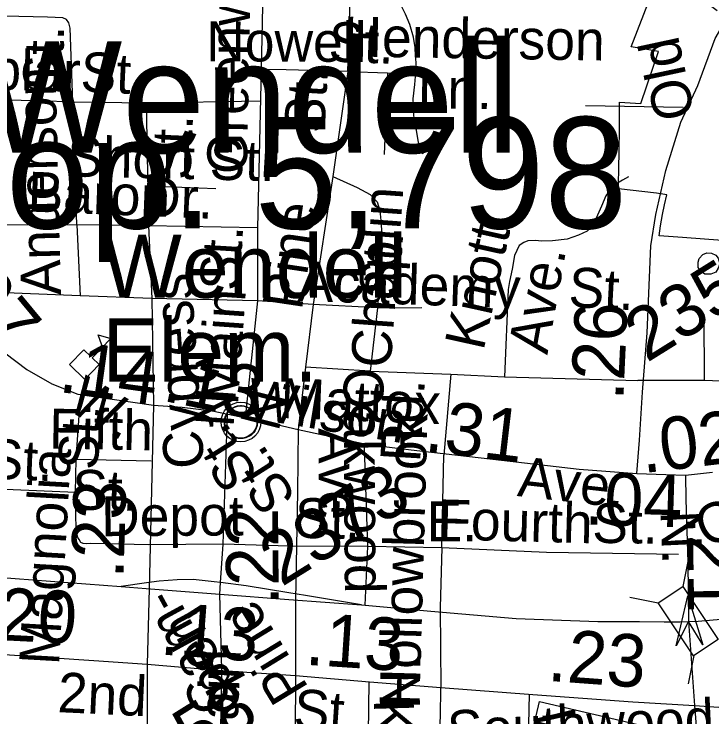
# Model space of a CAD drawing. Extents: x 2001466 to 31450019, y -30647475 to 847247.
# Drawn here: x 2185905 to 2189226, y 739564 to 742909 of the extents above; entities that cross this region are included whole.
import ezdxf

# ---------------------------------------------------------------- set-up
doc = ezdxf.new("R2010")
doc.units = 0
for name, color, linetype in [('Exist Boundary Political City Limit New', 7, 'Continuous'), ('Exist Civil Demographics City Label', 7, 'Continuous'), ('Exist Civil Demographics Community CELL', 7, 'Continuous'), ('Exist Cultural Educational Facility Elementary CELL', 7, 'Continuous'), ('Exist Cultural Educational Facility Elementary Label', 7, 'Continuous'), ('Exist Hydrographic Misc Water Feature', 7, 'Continuous'), ('Exist Railroad Mainline', 7, 'Continuous'), ('Exist Railroad Siding', 7, 'Continuous'), ('Exist Road Non-System Type 51', 7, 'Continuous'), ('Exist Road Non-System Type 51 Label', 7, 'Continuous'), ('Exist Road Primary NC Attributed', 7, 'Continuous'), ('Exist Road Primary NC Label', 7, 'Continuous'), ('Exist Road Primary NC Service Mileage Hundredths English Label', 7, 'Continuous'), ('Exist Road Primary NC Shield CELL', 7, 'Continuous'), ('Exist Road Primary NC Structure Standard Bridge CELL', 7, 'Continuous'), ('Exist Road Primary US Attributed', 7, 'Continuous'), ('Exist Road Primary US Label', 7, 'Continuous'), ('Exist Road Primary US Mileage Hundredths English Label', 7, 'Continuous'), ('Exist Road Secondary Mileage Hundredths English Label', 7, 'Continuous'), ('Exist Road Secondary Structure Standard Bridge Attributed CELL', 7, 'Continuous'), ('Exist Road Secondary Type 51 Attributed', 7, 'Continuous'), ('Exist Road Secondary Type 51 Label', 7, 'Continuous'), ('Exist Road Secondary Type 51 Number Label', 7, 'Continuous'), ('Map Preparation Boundary City Limit Buffer Line', 7, 'Continuous')]:
    doc.layers.add(name, color=color, linetype=linetype)

msp = doc.modelspace()

# ---------------------------------------------------------------- linework, layer by layer
at = {"layer": 'Exist Boundary Political City Limit New'}
msp.add_lwpolyline([(2189275.2, 741831.9), (2189086.2, 741845.9), (2188974.2, 741853.8), (2188981.2, 741900.9), (2188991, 741954.6), (2189000.8, 742001.2), (2189012.2, 742048.3), (2188962.5, 742056.3), (2188782.2, 742077.3), (2188782.2, 742097.2), (2188783.2, 742178.2), (2188784, 742250.5), (2188784, 742259.2), (2188785.8, 742361.6), (2188787, 742490.1), (2188888, 742483.8), (2188972, 742730.5), (2188842.5, 742754.1), (2188932.8, 742988.3), (2189190.8, 742973.6), (2189197.8, 742965.2), (2189250.5, 742925.6)], dxfattribs=at)
at = {"layer": 'Exist Civil Demographics Community CELL'}
msp.add_lwpolyline([(2186907.3, 740980), (2186908.3, 740985.6), (2186910.1, 740992.2), (2186913, 740999.4), (2186915.9, 741005.1), (2186919.3, 741010.8), (2186923, 741016), (2186927, 741020.3), (2186931.6, 741024.9), (2186937.1, 741029.5), (2186942.6, 741033.2), (2186947.4, 741036), (2186952.5, 741038.5), (2186958, 741040.8), (2186963.6, 741042.6), (2186967.9, 741043.8), (2186972.8, 741044.5), (2186976.9, 741045.2), (2186983.3, 741045.5), (2186987.7, 741045.4), (2186993.4, 741045.1), (2186998.3, 741044.4), (2187003.2, 741043.4), (2187008.2, 741042), (2187013.3, 741040.1), (2187020, 741037.1), (2187026.3, 741033.6), (2187031.3, 741030.1), (2187036.5, 741026.1), (2187039.8, 741022.9), (2187043.9, 741018.6), (2187047.8, 741013.9), (2187050.9, 741009.3), (2187054, 741004.3), (2187056.4, 740999.1), (2187058.5, 740994.1), (2187060, 740989.1), (2187061.3, 740984.5), (2187062.4, 740978.4), (2187063, 740973.7), (2187063.3, 740967.7), (2187063.1, 740962), (2187062.5, 740956.3), (2187061.6, 740950.8), (2187060, 740944.6), (2187058.1, 740938.8), (2187055.8, 740933.7), (2187052.6, 740927.7), (2187049.3, 740922.4), (2187045.9, 740917.7), (2187041.7, 740913), (2187036.4, 740908), (2187031.4, 740903.9), (2187026.4, 740900.4), (2187022, 740897.9), (2187015.2, 740894.7), (2187008.1, 740892), (2187002.1, 740890.5), (2186995.5, 740889.2), (2186991.1, 740888.7), (2186986.6, 740888.5), (2186981, 740888.5), (2186976.7, 740888.9), (2186971.1, 740889.6), (2186965.2, 740890.9), (2186960.6, 740892.2), (2186955.4, 740894.1), (2186950.8, 740896.1), (2186946.9, 740898.3), (2186940.1, 740902.4), (2186934.5, 740906.7), (2186929.6, 740911.2), (2186925.2, 740916), (2186922, 740920), (2186919, 740924.2), (2186914.9, 740931.3), (2186913.2, 740934.8), (2186911.5, 740938.8), (2186908.9, 740947), (2186907.3, 740954.1), (2186906.7, 740959.2), (2186906.3, 740965.6), (2186906.3, 740970.2), (2186906.8, 740976.7)], close=True, dxfattribs=at)
for centre, radius in [((2186985, 740967.6), 94.3), ((2186984.7, 740967.9), 76.7)]:
    msp.add_circle(centre, radius, dxfattribs=at)
at = {"layer": 'Exist Cultural Educational Facility Elementary CELL'}
msp.add_lwpolyline([(2186169.3, 741240.8), (2186237.3, 741311.2), (2186270.4, 741279.2), (2186322.6, 741333.2), (2186305.6, 741383.3), (2186366.6, 741365), (2186277.3, 741272.5), (2186310.5, 741240.6), (2186242.4, 741170.1)], close=True, dxfattribs=at)
at = {"layer": 'Exist Hydrographic Misc Water Feature'}
for points in [[(2187852.6, 742243), (2187836.8, 742271), (2187828.4, 742307.2), (2187820.2, 742357.1), (2187810, 742394.7), (2187807.7, 742448.6), (2187805, 742506.6), (2187812.6, 742574.8), (2187816.5, 742630.6), (2187818, 742678.7), (2187815.7, 742710.6), (2187813.5, 742750.7), (2187805.3, 742798.6), (2187788.8, 742860.3), (2187768.3, 742908.5), (2187748, 742950)], [(2189201.9, 741772.7), (2189223.6, 741771), (2189244.1, 741761), (2189255.8, 741747.1), (2189264.2, 741721.1), (2189256.2, 741699.1), (2189244.3, 741681.1), (2189220.1, 741670.9), (2189192.4, 741670.6), (2189174.4, 741684.7), (2189160, 741702.3), (2189160, 741728.3), (2189166, 741746.4), (2189182.2, 741764.7), (2189201.9, 741772.7)]]:
    msp.add_lwpolyline(points, dxfattribs=at)
at = {"layer": 'Exist Railroad Mainline'}
for p, q in [((2185559.6, 740249.7), (2186415.3, 740184.3)), ((2186415.3, 740184.3), (2186533.9, 740175.2)), ((2187212.4, 740123.3), (2187559.3, 740096.8))]:
    msp.add_line(p, q, dxfattribs=at)
for points in [[(2189115.1, 740017.9), (2189161.3, 740019.3), (2189268.3, 740028.9), (2189318.2, 740031.8), (2189477.9, 740047.9), (2189668.5, 740067), (2190107.3, 740122.5), (2190430.8, 740168.6), (2191027.8, 740253.6), (2191280.3, 740289.5)], [(2186533.9, 740175.2), (2186884.7, 740148.4), (2187212.4, 740123.3)], [(2187559.3, 740096.8), (2187576.5, 740095.3), (2187888.7, 740067.6), (2188293.8, 740031.7), (2188683.4, 740018.6), (2188880.6, 740018.6), (2188999.3, 740015.7), (2189045.5, 740017.1), (2189072.6, 740016.4)], [(2189072.6, 740016.4), (2189115.1, 740017.9)]]:
    msp.add_lwpolyline(points, dxfattribs=at)
at = {"layer": 'Exist Railroad Siding'}
msp.add_line((2186535.4, 740201.7), (2186415.3, 740184.3), dxfattribs=at)
for points in [[(2187212.6, 740155.1), (2187009.3, 740188.1), (2186887.3, 740203.4), (2186857.7, 740207.2), (2186757.9, 740217.2), (2186681.9, 740216.8), (2186595.8, 740210.5), (2186535.4, 740201.7)], [(2187559.3, 740096.8), (2187292.3, 740142.3), (2187212.6, 740155.1)]]:
    msp.add_lwpolyline(points, dxfattribs=at)
at = {"layer": 'Exist Road Non-System Type 51'}
for p, q in [((2187081.1, 742646.2), (2187064, 741891.3)), ((2187493.3, 742635.9), (2187422.6, 742135.5)), ((2187493.3, 742635.9), (2187682.8, 742628.9)), ((2186164.8, 742491), (2185544, 742509.8)), ((2186184.4, 742491.6), (2186164.8, 742491)), ((2186184.4, 742491.6), (2186534.7, 742486.9)), ((2186204.4, 741906.3), (2186184.4, 742491.6)), ((2186534.7, 742486.9), (2187077.7, 742496.7)), ((2186534.7, 742486.9), (2186544.5, 741901.6)), ((2189089.6, 742465), (2188623.9, 742472.5)), ((2187422.6, 742135.5), (2187328.7, 741527.3)), ((2186544.5, 741901.6), (2186204.4, 741906.3)), ((2186204.4, 741906.3), (2186220.6, 741568.8)), ((2187064, 741891.3), (2186544.5, 741901.6)), ((2186544.5, 741901.6), (2186561, 741555)), ((2187064, 741891.3), (2187064, 741544.7)), ((2186220.6, 741568.8), (2185596, 741593.8)), ((2186561, 741555), (2186220.6, 741568.8)), ((2187064, 741544.7), (2186561, 741555)), ((2186561, 741555), (2186569.3, 741048.4)), ((2187064, 741544.7), (2187004.5, 740988.1)), ((2187328.7, 741527.3), (2187064, 741544.7)), ((2187328.7, 741527.3), (2187292.6, 741228.1)), ((2187634.3, 741511), (2187328.7, 741527.3)), ((2187634.3, 741511), (2187600.1, 741209.8)), ((2187634.3, 741511), (2187846.1, 741513.4)), ((2189187.4, 741481.1), (2189188.9, 741165.2)), ((2187292.6, 741228.1), (2187257.8, 740932.2)), ((2187600.1, 741209.8), (2187292.6, 741228.1)), ((2187600.1, 741209.8), (2187983.5, 741195.1)), ((2187983.5, 741195.1), (2187950.6, 740809.7)), ((2187983.5, 741195.1), (2188239.4, 741182.6)), ((2188239.4, 741182.6), (2188873, 741165.6)), ((2189188.9, 741165.2), (2188873, 741165.6)), ((2189434.6, 741156.1), (2189188.9, 741165.2)), ((2186200.6, 740790), (2186219.5, 741066.1)), ((2186899.7, 740386.4), (2186920.7, 741005.3)), ((2187588.8, 740375.3), (2187572.7, 740846.4)), ((2186198.2, 740632.2), (2186200.6, 740790)), ((2186200.6, 740790), (2186557.6, 740783.2)), ((2187940.4, 740368.4), (2187950.6, 740809.7)), ((2186198.2, 740632.2), (2185681.7, 740653.2)), ((2186899.7, 740386.4), (2186545.4, 740383.5)), ((2186887.3, 740203.4), (2186899.7, 740386.4)), ((2187214.6, 740376.2), (2186899.7, 740386.4)), ((2187588.8, 740375.3), (2187214.6, 740376.2)), ((2187576.5, 740095.3), (2187588.8, 740375.3)), ((2187940.4, 740368.4), (2187588.8, 740375.3)), ((2187940.4, 740368.4), (2187932.8, 740084.9)), ((2186884.7, 740148.4), (2186887.3, 740203.4)), ((2186893.8, 739790.3), (2186884.7, 740148.4)), ((2187932.8, 740084.9), (2187935.9, 739704.3)), ((2186888.8, 739506.8), (2186893.8, 739790.3)), ((2187245.3, 739760.9), (2187243.5, 739483.4)), ((2187593.1, 739731.9), (2187590.7, 739456))]:
    msp.add_line(p, q, dxfattribs=at)
for points in [[(2187493.3, 742635.9), (2187506.1, 743021.7), (2187514.5, 743115), (2187514.5, 743174.3), (2187493.3, 743262.9), (2187454.9, 743310.5), (2187398.5, 743349.6), (2187330.5, 743368.1), (2187260.3, 743365.1), (2187200.9, 743348.1), (2187147, 743304.2), (2187105.8, 743236.1), (2187093.4, 743163.9), (2187087.3, 742947.4), (2187081.1, 742646.2)], [(2186184.4, 742491.6), (2186172, 742842.8), (2186166.5, 742866.9), (2186154.8, 742883.1), (2186137, 742891.5), (2186064, 742894.1), (2185724.2, 742903.2), (2185548, 742909)], [(2187493.3, 742635.9), (2187200.6, 742644.1), (2187081.1, 742646.2)], [(2187682.8, 742628.9), (2187666.3, 742241.1)], [(2187682.8, 742628.9), (2187835.3, 742624.7)], [(2187422.6, 742135.5), (2187538.1, 742083.9), (2187599.9, 742050.9), (2187632.9, 742015.8), (2187645.8, 741974.7), (2187652.5, 741910.6), (2187656.3, 741800.5), (2187645, 741642.8), (2187634.3, 741511)], [(2188828.9, 742134.4), (2188800.6, 742119), (2188768.2, 742099.6), (2188752.6, 742084.7)], [(2186866.1, 742077.7), (2186541.2, 742089.5)], [(2188752.6, 742084.7), (2188747.8, 742080.1), (2188721, 742044.6), (2188700, 741995), (2188674.9, 741937.6), (2188656.1, 741902), (2188631.6, 741876.5), (2188591.2, 741857.3), (2188536.8, 741838.4), (2188466.7, 741829.9), (2188416.7, 741828.9), (2188384.7, 741831.5), (2188350.7, 741830.2), (2188330.6, 741822.7), (2188308.3, 741807.1), (2188287.3, 741759.6), (2188276, 741695.8), (2188262.7, 741636.1), (2188256, 741598.2), (2188239.4, 741182.6)], [(2186204.4, 741906.3), (2185814.2, 741904.5)], [(2186545.4, 740383.5), (2186271.5, 740389.2), (2186251.5, 740387.6), (2186233.6, 740389.9), (2186223.7, 740394.1), (2186216, 740408.3), (2186208.2, 740418.5), (2186200.8, 740448.6), (2186198.2, 740632.2)], [(2189066.2, 740337.4), (2188438.2, 740346.7), (2187940.4, 740368.4)], [(2188347.4, 739403.2), (2188353.7, 739455.3), (2188357.4, 739672)]]:
    msp.add_lwpolyline(points, dxfattribs=at)
at = {"layer": 'Exist Road Primary NC Attributed'}
for points in [[(2189101, 740714.4), (2189102.6, 740598.2), (2189111, 740300.8), (2189115.1, 740017.9), (2189143.4, 739618.1)], [(2189143.4, 739618.1), (2189167.5, 739324.9), (2189194.7, 738950), (2189241.8, 738596.1), (2189279.4, 738344.8), (2189323.4, 738074.6), (2189406.1, 737685.1), (2189458.4, 737515.4), (2189517, 737347.9), (2189562.5, 737240)]]:
    msp.add_lwpolyline(points, dxfattribs=at)
at = {"layer": 'Exist Road Primary NC Shield CELL'}
msp.add_lwpolyline([(2188192.1, 738719.1), (2188405.3, 739636.5), (2189322.7, 739423.3), (2189109.5, 738505.9)], close=True, dxfattribs=at)
at = {"layer": 'Exist Road Primary NC Structure Standard Bridge CELL'}
for p, q in [((2189115.3, 740319.9), (2189088, 740184.6)), ((2188835.1, 740133.8), (2188970.4, 740106.5)), ((2189139.7, 739856.1), (2189112.4, 739720.9))]:
    msp.add_line(p, q, dxfattribs=at)
msp.add_lwpolyline([(2189088, 740184.6), (2189255.2, 739932.8), (2189137.6, 739854.7), (2188970.4, 740106.5)], close=True, dxfattribs=at)
at = {"layer": 'Exist Road Primary US Attributed'}
for points in [[(2185861.9, 741296.6), (2185965.5, 741218.1), (2186084.8, 741149), (2186209.3, 741100.8), (2186372.6, 741075.7), (2186569.3, 741048.4)], [(2186569.3, 741048.4), (2186705.3, 741039), (2186848.7, 741020.2), (2187128.6, 740962.6), (2187257.8, 740932.2)], [(2187257.8, 740932.2), (2187588.5, 740861), (2187795.7, 740835.9), (2188224.7, 740785.6), (2188594.1, 740743.7), (2188869.3, 740721.7)], [(2188869.3, 740721.7), (2189007.4, 740717.5), (2189101, 740714.4)], [(2189101, 740714.4), (2189229.1, 740729.6)]]:
    msp.add_lwpolyline(points, dxfattribs=at)
at = {"layer": 'Exist Road Secondary Structure Standard Bridge Attributed CELL'}
msp.add_lwpolyline([(2189056.3, 739902), (2189110.6, 740139.7), (2189182.5, 739906.7), (2189115.1, 740017.9)], close=True, dxfattribs=at)
at = {"layer": 'Exist Road Secondary Type 51 Attributed'}
for points in [[(2188869.3, 740721.7), (2188882.1, 740881.9), (2188895.7, 741109.2), (2188917.7, 741391.9), (2188935.4, 741806.5), (2188958.5, 741955.2), (2189006.6, 742164.7), (2189078.8, 742395), (2189158.3, 742568.9), (2189242, 742792.9), (2189349.8, 742979.3), (2189471.2, 743136.4), (2189766.3, 743425.4), (2190010.1, 743693.5), (2190072.9, 743796.1), (2190114.7, 743936.4), (2190152.4, 744131.2), (2190197.4, 744424.4), (2190197.4, 744531.2), (2190182.7, 744816), (2190131.5, 745511.3), (2190155.8, 745694.3)], [(2186569.3, 741048.4), (2186548.9, 740174), (2186539.5, 739814.3)], [(2187257.8, 740932.2), (2187254.7, 740634.2), (2187244.9, 740120.8), (2187245.3, 739760.9)], [(2189143.4, 739618.1), (2189490, 739594), (2189724.4, 739600.3), (2189829.1, 739614.9), (2190080.2, 739684), (2190836.7, 739868.3), (2191244.8, 739975.1), (2191703.7, 740071.5)], [(2185499.9, 739910.6), (2185859.9, 739861.4), (2186284.7, 739832.1), (2186539.5, 739814.3)], [(2186539.5, 739814.3), (2186538.5, 739555.6), (2186531.1, 739235.2), (2186517.5, 738902.2), (2186510.7, 738457.2), (2186437.5, 738455.1), (2186359, 738442.5), (2186299.4, 738414.3), (2186246, 738352.5), (2186215.6, 738269.8), (2186176.4, 738046.7), (2186141.9, 737842.5), (2186097.4, 737573.4), (2186071.2, 737465.6), (2186023.1, 737349.3), (2185950.4, 737232.1), (2185694, 736870.8), (2185343.5, 736378.7), (2185138.9, 736102.2), (2184858.5, 735711.6), (2184817.9, 735662.7)], [(2186539.5, 739814.3), (2186874.9, 739786), (2187245.3, 739760.9)], [(2187245.3, 739760.9), (2187596.9, 739731.6), (2187935.9, 739704.3)], [(2187645, 736045.7), (2187738.1, 736244.6), (2187851.1, 736472.9), (2187882.5, 736625.8), (2187895.1, 736726.3), (2187898.2, 737220.5), (2187900.3, 737758.8), (2187918.1, 738294.9), (2187917.1, 739084.4), (2187917.1, 739314.8), (2187933.8, 739564), (2187935.9, 739704.3)], [(2187935.9, 739704.3), (2188373.3, 739670.8), (2188849.4, 739635.2), (2189143.4, 739618.1)]]:
    msp.add_lwpolyline(points, dxfattribs=at)
at = {"layer": 'Map Preparation Boundary City Limit Buffer Line'}
msp.add_lwpolyline([(2189275.2, 741831.9), (2189086.2, 741845.9), (2188974.2, 741853.8), (2188981.2, 741900.9), (2188991, 741954.6), (2189000.8, 742001.2), (2189012.2, 742048.3), (2188962.5, 742056.3), (2188782.2, 742077.3), (2188782.2, 742097.2), (2188783.2, 742178.2), (2188784, 742250.5), (2188784, 742259.2), (2188785.8, 742361.6), (2188787, 742490.1), (2188888, 742483.8), (2188972, 742730.5), (2188842.5, 742754.1), (2188932.8, 742988.3), (2189190.8, 742973.6), (2189197.8, 742965.2), (2189250.5, 742925.6)], dxfattribs=at)

# ---------------------------------------------------------------- texts
at = {"layer": 'Exist Civil Demographics City Label'}
for s, p in [('Wendell', (2185751.3, 742248.9)), ('pop. 5,798', (2185473.5, 741888.9))]:
    msp.add_text(s, height=530, dxfattribs=at).set_placement(p)
at = {"layer": 'Exist Cultural Educational Facility Elementary Label'}
for s, p in [('Wendell', (2186325.3, 741558.8)), ('Elem.', (2186325.3, 741160.3))]:
    msp.add_text(s, height=300, dxfattribs=at).set_placement(p)
at = {"layer": 'Exist Road Non-System Type 51 Label'}
for s, rotation, p in [('Greenwillow', 88.8987, (2187013.2, 742145.8)), ('Henderson', 359.0706, (2187471.5, 742708.1)), ('Nowell', 359.7537, (2186819.4, 742684.6)), (' St.', 357.9538, (2187328.9, 742686.1)), (' St.', 88.823, (2186136.3, 742472)), ('Poplar', 358.2647, (2185484.9, 742560.8)), (' St.', 357.4689, (2186148.4, 742543.2)), ('Anderson', 91.4062, (2186128.7, 741572.6)), (' St.', 86.5584, (2187376.6, 742269.6)), ('Ln.', 359.0706, (2187824.8, 742462.1)), (' St.', 87.4959, (2186740.9, 742047)), ('Short St.', 358.6279, (2186156.6, 742137.6)), ('Baron', 357.8245, (2185967.8, 741969.6)), ('Dr.', 357.5588, (2186511.3, 741949)), ('Chaplin', 85.9242, (2187696.8, 741220.9)), ('Pine', 81.5323, (2187274.4, 741496.5)), ('Knott', 77.5159, (2188138.6, 741303)), (' St.', 86.4558, (2186972.5, 741518.7)), (' St.', 85.9242, (2187730.7, 741489.2)), ('Ave.', 79.8482, (2188442.8, 741284.6)), ('Academy', 358.1111, (2187253.8, 741544.2)), (' St.', 356.9532, (2188470.2, 741519.7)), ('Cypress', 93.8739, (2186810.7, 740751.2)), ('Main', 86.0569, (2186970.7, 741045.2)), ('Oakwood', 270.3998, (2187472.4, 741223.8)), ('N. ', 86.0569, (2186949.5, 740940)), ('Wilson', 350.636, (2187002.6, 740990.3)), ('Mattox', 357.7648, (2187169.6, 740987.2)), ('N. ', 75.6816, (2187162.5, 740917.5)), ('Rd.', 86.5707, (2187837.1, 740773.6)), ('Fifth', 358.9192, (2186070.9, 740841.6)), (' St.', 86.0887, (2186297.3, 740665.5)), ('Hollowbrook', 88.4222, (2187834.4, 739607.3)), ('Ave.', 270.2375, (2187353.7, 740938.4)), (' St.', 357.6672, (2185705.9, 740701.5)), ('Magnolia', 86.792, (2186119.4, 739808)), (' St.', 358.9192, (2186109.8, 740552.4)), ('Depot', 0.3315, (2186320.3, 740423.9)), (' St.', 358.7016, (2187168.9, 740418.5)), ('E. ', 0.1672, (2187868.7, 740399.4)), ('Fourth', 358.4691, (2187922, 740409.7)), (' St.', 359.1505, (2188585.4, 740393.8)), ('Main', 87.3164, (2186959.6, 739332.5)), ('N. ', 89.6376, (2187836.6, 739601.6)), ('2nd', 357.337, (2186110.1, 739586.8)), ('St.', 356.2796, (2187231.8, 739508.2)), ('Southwood', 2.6127, (2187970.9, 739403.4)), ('Kemp', 271.6856, (2187616.8, 739646.7)), ('Walnut', 268.3643, (2188386.7, 739607.8))]:
    msp.add_text(s, height=190, rotation=rotation, dxfattribs=at).set_placement(p)
at = {"layer": 'Exist Road Primary NC Label'}
msp.add_text('N. ', height=190, rotation=272.589, dxfattribs=at).set_placement((2188980.3, 740542))
at = {"layer": 'Exist Road Primary NC Service Mileage Hundredths English Label'}
msp.add_text('.21', height=250, rotation=270.8429, dxfattribs=at).set_placement((2189107.7, 740524.2))
at = {"layer": 'Exist Road Primary US Label'}
for s, rotation, p in [('W. ', 330.2139, (2186150.5, 741029.7)), ('Ave.', 353.5795, (2188296.5, 740615.6))]:
    msp.add_text(s, height=190, rotation=rotation, dxfattribs=at).set_placement(p)
at = {"layer": 'Exist Road Primary US Mileage Hundredths English Label'}
for s, rotation, p in [('.07', 309.6372, (2185560.4, 741641)), ('.14', 352.1204, (2186112.7, 741111.6)), ('.13', 348.3735, (2186606, 741070.1)), ('.31', 353.318, (2187853.6, 740829.1)), ('.02', 6.7626, (2188898.1, 740723.7)), ('.04', 358.2629, (2188617.7, 740480.3))]:
    msp.add_text(s, height=250, rotation=rotation, dxfattribs=at).set_placement(p)
at = {"layer": 'Exist Road Secondary Mileage Hundredths English Label'}
for s, rotation, p in [('.26', 87.4431, (2188804.2, 741068)), ('.23', 88.2505, (2186425.7, 740221.2)), ('.22', 90.4582, (2187165.1, 740094.9)), ('.20', 357.0571, (2185734.3, 739934.7)), ('.13', 355.7395, (2186596.4, 739861.6)), ('.13', 356.2516, (2187287.1, 739812.4)), ('.23', 355.7759, (2188440.1, 739736))]:
    msp.add_text(s, height=250, rotation=rotation, dxfattribs=at).set_placement(p)
at = {"layer": 'Exist Road Secondary Type 51 Label'}
for s, rotation, p in [('Old', 102.0745, (2189145.8, 742426.2)), ('St.', 122.236, (2187072.9, 740714.2)), (' St.', 122.3762, (2187289.6, 740548.2)), ('Old', 24.8466, (2189202.2, 740364.1)), ('Cam-', 118.6007, (2186955.1, 739641.7)), ('Pine', 121.4012, (2187310.2, 739701.2)), ('pen', 118.6007, (2186961.9, 739719.6))]:
    msp.add_text(s, height=190, rotation=rotation, dxfattribs=at).set_placement(p)
at = {"layer": 'Exist Road Secondary Type 51 Number Label'}
for s, p in [('2359', (2188915.9, 741247.8)), ('2373', (2187178.5, 740181)), ('2358', (2186451, 739153.4))]:
    msp.add_text(s, height=250, rotation=31.918, dxfattribs=at).set_placement(p)

doc.saveas('drawing.dxf')
